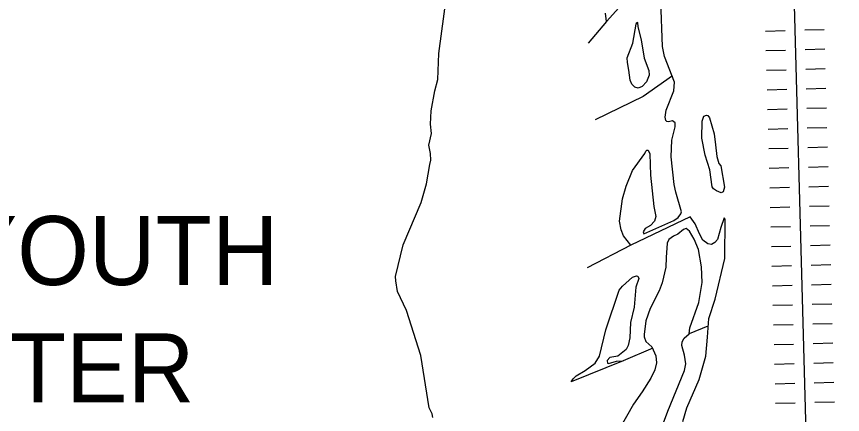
# Model space of a CAD drawing. Extents: x -19 to 366, y -4 to 359.
# Drawn here: x 161.496 to 162.694, y 181.266 to 181.843 of the extents above; entities that cross this region are included whole.
import ezdxf

# ---------------------------------------------------------------- set-up
doc = ezdxf.new("R2010")
doc.units = 0
for name, color, linetype in [('Level 29', 7, 'Continuous'), ('Level 35', 7, 'Continuous'), ('Level 60', 7, 'Continuous'), ('Level 7', 7, 'Continuous'), ('Level 9', 7, 'Continuous')]:
    doc.layers.add(name, color=color, linetype=linetype)

msp = doc.modelspace()

# ---------------------------------------------------------------- linework, layer by layer
at = {"layer": 'Level 29'}
for p, q in [((162.6388, 181.8234), (162.6672, 181.8242)), ((162.6388, 181.8234), (162.6672, 181.8242)), ((162.582, 181.8218), (162.6104, 181.8226)), ((162.582, 181.8218), (162.6104, 181.8226)), ((162.5827, 181.7934), (162.6111, 181.7942)), ((162.6395, 181.795), (162.6679, 181.7958)), ((162.5835, 181.765), (162.6119, 181.7658)), ((162.6403, 181.7666), (162.6687, 181.7674)), ((162.5843, 181.7366), (162.6127, 181.7374)), ((162.5843, 181.7366), (162.6127, 181.7374)), ((162.6411, 181.7382), (162.6695, 181.739)), ((162.6411, 181.7382), (162.6695, 181.739)), ((162.5851, 181.7082), (162.6135, 181.709)), ((162.6419, 181.7098), (162.6703, 181.7106)), ((162.5858, 181.6798), (162.6142, 181.6806)), ((162.6426, 181.6814), (162.671, 181.6822)), ((162.5866, 181.6514), (162.615, 181.6522)), ((162.5866, 181.6514), (162.615, 181.6522)), ((162.6434, 181.653), (162.6718, 181.6538)), ((162.6434, 181.653), (162.6718, 181.6538)), ((162.5874, 181.623), (162.6158, 181.6238)), ((162.6442, 181.6246), (162.6726, 181.6254)), ((162.645, 181.5962), (162.6734, 181.597)), ((162.5882, 181.5947), (162.6166, 181.5954)), ((162.5889, 181.5663), (162.6173, 181.567)), ((162.5889, 181.5663), (162.6173, 181.567)), ((162.6457, 181.5678), (162.6741, 181.5686)), ((162.6457, 181.5678), (162.6741, 181.5686)), ((162.5897, 181.5379), (162.6181, 181.5386)), ((162.6465, 181.5394), (162.6749, 181.5402)), ((162.5905, 181.5095), (162.6189, 181.5102)), ((162.6473, 181.511), (162.6757, 181.5118)), ((162.5913, 181.4811), (162.6197, 181.4818)), ((162.5913, 181.4811), (162.6197, 181.4818)), ((162.6481, 181.4826), (162.6765, 181.4834)), ((162.6481, 181.4826), (162.6765, 181.4834)), ((162.592, 181.4527), (162.6204, 181.4534)), ((162.6488, 181.4542), (162.6772, 181.455)), ((162.5928, 181.4243), (162.6212, 181.425)), ((162.6496, 181.4258), (162.678, 181.4266)), ((162.5936, 181.3959), (162.622, 181.3966)), ((162.5936, 181.3959), (162.622, 181.3966)), ((162.6504, 181.3974), (162.6788, 181.3982)), ((162.6504, 181.3974), (162.6788, 181.3982)), ((162.6512, 181.369), (162.6796, 181.3698)), ((162.5944, 181.3675), (162.6228, 181.3682)), ((162.5951, 181.3391), (162.6235, 181.3398)), ((162.6519, 181.3406), (162.6803, 181.3414)), ((162.5959, 181.3107), (162.6243, 181.3114)), ((162.5959, 181.3107), (162.6243, 181.3114)), ((162.6527, 181.3122), (162.6811, 181.313)), ((162.6527, 181.3122), (162.6811, 181.313)), ((162.5967, 181.2823), (162.6251, 181.283)), ((162.6535, 181.2838), (162.6819, 181.2846))]:
    msp.add_line(p, q, dxfattribs=at)
msp.add_lwpolyline([(162.6129, 182.249), (162.6463, 181.0276)], dxfattribs=at)
at = {"layer": 'Level 35'}
for points in [[(162.5174, 181.6265), (162.5227, 181.5954), (162.5206, 181.5887), (162.5176, 181.5873), (162.5108, 181.5901), (162.5066, 181.5933), (162.5048, 181.5958), (162.5015, 181.6206), (162.4945, 181.6418), (162.4899, 181.6664), (162.4904, 181.6913), (162.4924, 181.6982), (162.4967, 181.7001), (162.4986, 181.6996), (162.5009, 181.6962), (162.5076, 181.6727), (162.5095, 181.6569)], [(162.5095, 181.6569), (162.5116, 181.6399), (162.5145, 181.63), (162.5174, 181.6265)]]:
    msp.add_lwpolyline(points, dxfattribs=at)
at = {"layer": 'Level 60'}
for points in [[(168.7902, 2.2442), (168.5607, 10.8615), (168.3304, 19.479), (168.0993, 28.0965), (167.8673, 36.7142), (167.6346, 45.3321), (167.4011, 53.95), (167.1668, 62.5681), (166.9316, 71.1863), (166.6957, 79.8047), (166.459, 88.4232), (166.2215, 97.0418), (165.9832, 105.6605), (165.7441, 114.2794), (165.5043, 122.8984), (165.2636, 131.5176), (165.0221, 140.1368), (164.7799, 148.7563), (164.5369, 157.3758), (164.2931, 165.9955), (164.0485, 174.6153), (163.8031, 183.2352), (163.5569, 191.8553), (163.31, 200.4755), (163.0623, 209.0959), (162.8138, 217.7164), (162.5645, 226.337), (162.3145, 234.9577), (162.0637, 243.5786), (161.8121, 252.1997), (161.5597, 260.8208), (161.3066, 269.4421), (161.0527, 278.0636), (160.798, 286.6851), (160.5426, 295.3068), (160.2864, 303.9287), (160.0294, 312.5507), (159.7717, 321.1728), (159.5132, 329.7951), (159.2539, 338.4175), (158.9939, 347.04)], [(0, 180.8999), (7.1228, 180.9044), (14.2457, 180.9176), (21.3685, 180.9397), (28.4912, 180.9706), (35.614, 181.0103), (42.7366, 181.0589), (49.8592, 181.1163), (56.9818, 181.1825), (64.1042, 181.2575), (71.2266, 181.3414), (78.3488, 181.4341), (85.4709, 181.5357), (92.5929, 181.646), (99.7147, 181.7652), (106.8364, 181.8933), (113.9579, 182.0301), (121.0793, 182.1758), (128.2005, 182.3303), (135.3214, 182.4936), (142.4422, 182.6658), (149.5627, 182.8468), (156.683, 183.0366), (163.8031, 183.2352), (170.9229, 183.4427), (178.0425, 183.659), (185.1617, 183.8841), (192.2807, 184.1181), (199.3994, 184.3608), (206.5178, 184.6124), (213.6359, 184.8728), (220.7537, 185.1421), (227.8711, 185.4201), (234.9881, 185.707), (242.1048, 186.0027), (249.2212, 186.3073), (256.3371, 186.6206), (263.4526, 186.9428), (270.5678, 187.2738), (277.6825, 187.6136), (284.7968, 187.9622), (291.9107, 188.3197), (299.0241, 188.6859), (306.1371, 189.061), (313.2495, 189.4449), (320.3615, 189.8377), (327.4731, 190.2392), (334.5841, 190.6495), (341.6946, 191.0687)], [(0, 172.2839), (7.1335, 172.2883), (14.267, 172.3015), (21.4005, 172.3236), (28.5339, 172.3544), (35.6673, 172.3941), (42.8006, 172.4426), (49.9339, 172.4999), (57.0671, 172.566), (64.2002, 172.6409), (71.3332, 172.7246), (78.4661, 172.8172), (85.5989, 172.9186), (92.7315, 173.0287), (99.8641, 173.1477), (106.9964, 173.2755), (114.1286, 173.4122), (121.2606, 173.5576), (128.3925, 173.7119), (135.5241, 173.8749), (142.6555, 174.0468), (149.7867, 174.2275), (156.9177, 174.417), (164.0485, 174.6153), (171.179, 174.8224), (178.3092, 175.0383), (185.4392, 175.2631), (192.5688, 175.4966), (199.6982, 175.739), (206.8273, 175.9902), (213.9561, 176.2502), (221.0845, 176.5189), (228.2126, 176.7965), (235.3404, 177.083), (242.4677, 177.3782), (249.5948, 177.6822), (256.7214, 177.995), (263.8476, 178.3167), (270.9735, 178.6471), (278.0989, 178.9863), (285.2239, 179.3344), (292.3485, 179.6912), (299.4726, 180.0569), (306.5963, 180.4314), (313.7195, 180.8146), (320.8422, 181.2067), (327.9644, 181.6076), (335.0862, 182.0172), (342.2074, 182.4357)]]:
    msp.add_spline(points, degree=3, dxfattribs=at)
at = {"layer": 'Level 9'}
for points in [[(162.0488, 181.4444), (162.046, 181.4599), (162.0457, 181.466), (162.057, 181.5119), (162.0829, 181.5733), (162.0907, 181.6005), (162.0953, 181.6283), (162.0968, 181.6346), (162.0963, 181.6443), (162.0941, 181.6562), (162.0977, 181.6731), (162.0964, 181.687), (162.0972, 181.706), (162.1029, 181.7353), (162.1071, 181.7515), (162.1086, 181.7893), (162.1195, 181.8722)], [(162.4141, 181.644), (162.4154, 181.6129), (162.4202, 181.5677), (162.4232, 181.553), (162.421, 181.5465), (162.4152, 181.54), (162.4078, 181.5355), (162.4049, 181.5306), (162.4058, 181.5281), (162.449, 181.5473), (162.4556, 181.5514), (162.4594, 181.5569), (162.4603, 181.56), (162.4522, 181.5884), (162.4494, 181.5996), (162.4452, 181.6396), (162.4461, 181.6637), (162.4512, 181.6831), (162.4509, 181.6888), (162.4471, 181.6916), (162.4413, 181.6903), (162.439, 181.6906), (162.4375, 181.6919), (162.4366, 181.6972), (162.438, 181.7071), (162.4493, 181.7352), (162.4499, 181.7477), (162.4357, 181.785), (162.4327, 181.7992), (162.4301, 181.8652)], [(162.3693, 181.8555), (162.3517, 181.8354), (162.3503, 181.8475)], [(162.3517, 181.8354), (162.3248, 181.8044)], [(162.384, 181.7651), (162.382, 181.7761), (162.3813, 181.7831), (162.3896, 181.8044), (162.3943, 181.8315), (162.3955, 181.8345), (162.3963, 181.8341), (162.3969, 181.8281), (162.4017, 181.8089), (162.4063, 181.7824)], [(162.4063, 181.7824), (162.413, 181.7646), (162.4134, 181.7576), (162.4094, 181.748), (162.4034, 181.7413), (162.3973, 181.739), (162.3924, 181.7405), (162.3882, 181.7446), (162.386, 181.7505), (162.384, 181.7651)], [(162.447, 181.7568), (162.4045, 181.7267), (162.3351, 181.6932)], [(162.4622, 181.2561), (162.4681, 181.2756), (162.486, 181.3166), (162.4953, 181.3507), (162.4977, 181.3782), (162.4997, 181.405), (162.5092, 181.4332), (162.523, 181.4922), (162.5235, 181.5494), (162.5222, 181.5509), (162.5174, 181.5372), (162.5125, 181.5195), (162.5087, 181.5155), (162.5036, 181.5126), (162.4985, 181.5133), (162.4914, 181.5189), (162.4862, 181.5278), (162.48, 181.5423), (162.4727, 181.5525), (162.3869, 181.5114), (162.3763, 181.5251), (162.3728, 181.5338), (162.3702, 181.5465), (162.3746, 181.5787), (162.3801, 181.5972), (162.3893, 181.6195), (162.4069, 181.6441), (162.4084, 181.6476), (162.4102, 181.6493), (162.4121, 181.6493), (162.4141, 181.644)], [(162.4406, 181.2711), (162.4646, 181.33), (162.4664, 181.3397), (162.4648, 181.3521), (162.4607, 181.3659), (162.4614, 181.3714), (162.4641, 181.3766), (162.4715, 181.3829), (162.4725, 181.3917), (162.4852, 181.4286), (162.4902, 181.4572), (162.489, 181.4803), (162.4851, 181.505), (162.4787, 181.5201), (162.472, 181.532), (162.467, 181.5354), (162.4632, 181.5344), (162.4549, 181.5273), (162.4487, 181.5247), (162.4421, 181.5197), (162.4397, 181.5144), (162.4381, 181.4935), (162.4373, 181.4794), (162.432, 181.457), (162.4281, 181.4453), (162.415, 181.4199), (162.4087, 181.4018), (162.4059, 181.3819), (162.4059, 181.3785), (162.4086, 181.3718), (162.4173, 181.3643), (162.4231, 181.3513), (162.4239, 181.3408), (162.4218, 181.3306), (162.4157, 181.3187)], [(162.3869, 181.5114), (162.3237, 181.4787)], [(162.3001, 181.3134), (162.303, 181.3178), (162.3077, 181.322), (162.3207, 181.3299), (162.3352, 181.3407), (162.3414, 181.3505), (162.3504, 181.3889), (162.3699, 181.4465), (162.3748, 181.4522), (162.3894, 181.4653), (162.3949, 181.4672), (162.397, 181.4665), (162.3986, 181.4633), (162.394, 181.4507), (162.3916, 181.4214), (162.3862, 181.3995), (162.3853, 181.3773), (162.3829, 181.3661), (162.3798, 181.3605), (162.3681, 181.3505), (162.3564, 181.3485), (162.3524, 181.3445), (162.3529, 181.3407), (162.3544, 181.3398), (162.3576, 181.3411), (162.3659, 181.3435), (162.3758, 181.3438)], [(162.0998, 181.2616), (162.099, 181.2671), (162.0946, 181.2758), (162.0826, 181.3517), (162.0616, 181.4166), (162.0488, 181.4444)], [(162.4985, 181.394), (162.4715, 181.3829)], [(162.4186, 181.3621), (162.3758, 181.3438), (162.3001, 181.3134)], [(162.4157, 181.3187), (162.4032, 181.299), (162.3905, 181.2809), (162.3585, 181.2243), (162.3261, 181.1661), (162.3224, 181.1547), (162.3214, 181.1415), (162.3194, 181.118), (162.3154, 181.0997), (162.3161, 181.09), (162.3194, 181.0828), (162.3217, 181.0806), (162.3312, 181.078), (162.3359, 181.0785), (162.3437, 181.0825), (162.3482, 181.0881), (162.3662, 181.1234), (162.3891, 181.1567)], [(162.3891, 181.1567), (162.4092, 181.1909), (162.4119, 181.2046), (162.4145, 181.2143), (162.4209, 181.2223), (162.4327, 181.25), (162.4406, 181.2711)]]:
    msp.add_lwpolyline(points, dxfattribs=at)

# ---------------------------------------------------------------- texts
at = {"layer": 'Level 7'}
for s, p in [('YOUTH', (161.4082, 181.4537)), ('CENTER', (161.2044, 181.2836))]:
    msp.add_text(s, height=0.1, dxfattribs=at).set_placement(p)

doc.saveas('drawing.dxf')
